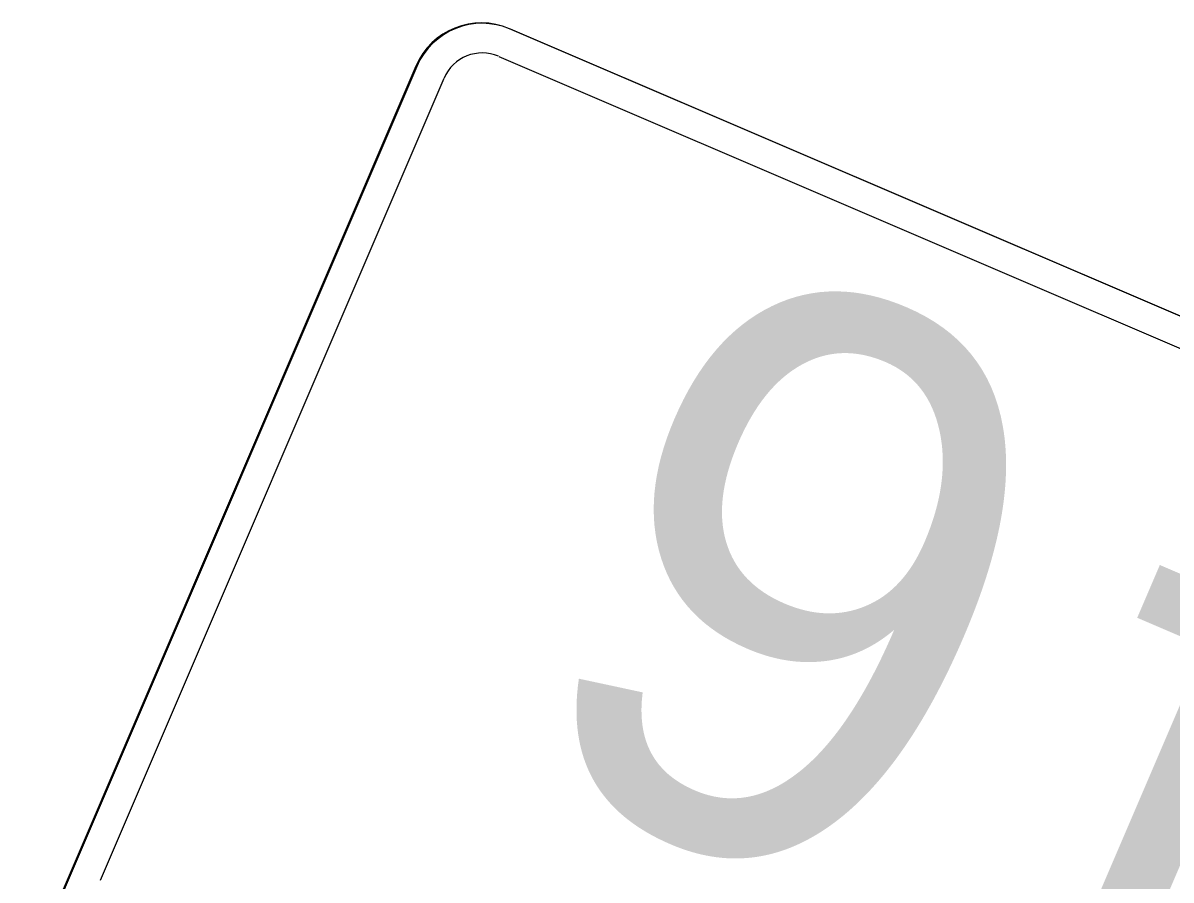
# Model space of a CAD drawing. Extents: x 1581789 to 1622364, y 1043167 to 1103486.
# Drawn here: x 1615754.37 to 1615766.46, y 1099622.4 to 1099631.42 of the extents above; entities that cross this region are included whole.
import ezdxf

# ---------------------------------------------------------------- set-up
doc = ezdxf.new("R2010")
doc.units = 0
doc.layers.add('RD_PD_PatLn2', color=7, linetype='Continuous')

msp = doc.modelspace()

# ---------------------------------------------------------------- linework, layer by layer
at = {"layer": 'RD_PD_PatLn2'}
for p, q in [((1615776.491, 1099624.079), (1615759.496, 1099631.362)), ((1615767.939, 1099627.744), (1615759.505, 1099631.358)), ((1615758.511, 1099630.968), (1615754.375, 1099621.317)), ((1615758.52, 1099630.965), (1615754.384, 1099621.313))]:
    msp.add_line(p, q, dxfattribs=at)
for points in [[(1615759.382, 1099631.071), (1615767.816, 1099627.457), (1615776.377, 1099623.788)], [(1615755.19, 1099622.401), (1615758.807, 1099630.841)]]:
    msp.add_lwpolyline(points, dxfattribs=at)
for centre, radius in [((1615759.2, 1099630.673), 0.75), ((1615759.209, 1099630.669), 0.75), ((1615759.209, 1099630.669), 0.438)]:
    msp.add_arc(centre, radius, 66.803, 156.8026, dxfattribs=at)

# ---------------------------------------------------------------- texts
for s, p in [('6', (1615765.78, 1099627.436)), ('4', (1615770.761, 1099625.301))]:
    msp.add_text(s, height=6, rotation=156.8024, dxfattribs=at).set_placement(p)

doc.saveas('drawing.dxf')
